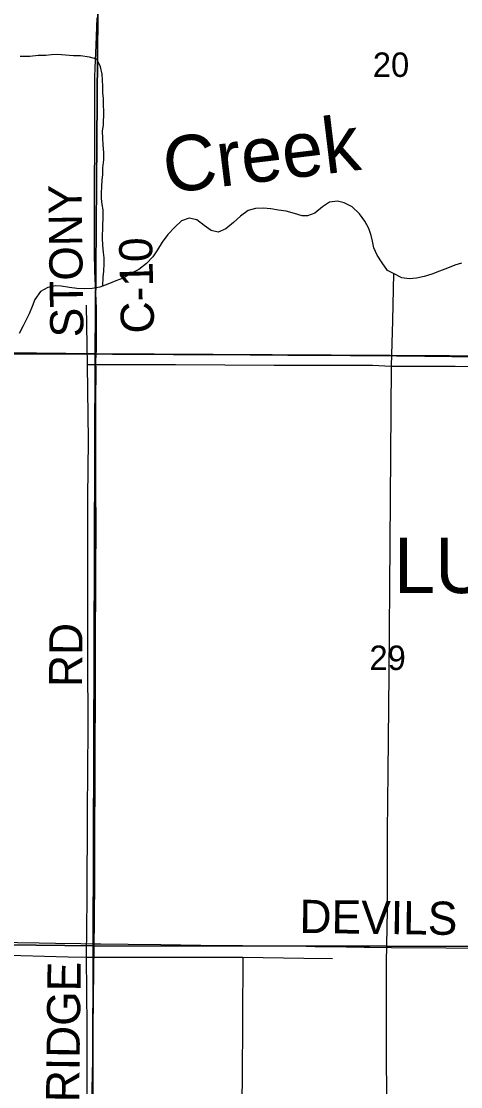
# Model space of a CAD drawing. Extents: x 1443599 to 1910620, y 1028088 to 1361369.
# Drawn here: x 1690325 to 1694297, y 1254320 to 1263955 of the extents above; entities that cross this region are included whole.
import ezdxf

# ---------------------------------------------------------------- set-up
doc = ezdxf.new("R2010")
doc.units = 0
for name, color, linetype in [('GM_X_Corporation_Text', 7, 'Continuous'), ('GM_X_County_Road', 7, 'Continuous'), ('GM_X_County_Road_Text', 7, 'Continuous'), ('GM_X_Major_River', 7, 'Continuous'), ('GM_X_Major_River_Text', 7, 'Continuous'), ('GM_X_Minor_River', 7, 'Continuous'), ('GM_X_Section', 7, 'Continuous'), ('GM_X_Section_Text', 7, 'Continuous'), ('GM_X_State_Route', 7, 'Continuous'), ('GM_X_Township_Road', 7, 'Continuous'), ('GM_X_Township_Road_Text', 7, 'Continuous')]:
    doc.layers.add(name, color=color, linetype=linetype)

msp = doc.modelspace()

# ---------------------------------------------------------------- linework, layer by layer
at = {"layer": 'GM_X_County_Road'}
msp.add_lwpolyline([(1691002.1, 1260946.7), (1691004.2, 1260975.4), (1691004.9, 1260984.3), (1691005, 1260994.7), (1691005.1, 1261143.1), (1691005.3, 1261264.6), (1691003.8, 1261356.6), (1690998.5, 1261497.8), (1690990.6, 1261697.8), (1690986.3, 1261865.2), (1690987.1, 1262331.2), (1690988.1, 1262518.3), (1690989.3, 1262797.4), (1690990.5, 1263240.6), (1690991.5, 1263454), (1690993.3, 1263532.7), (1691002.1, 1263739.3), (1691011.4, 1263985.4)], dxfattribs=at)
at = {"layer": 'GM_X_Major_River'}
for points in [[(1694243.3, 1261749.5), (1694178.7, 1261722.7), (1694106.1, 1261696), (1694035.4, 1261669.2), (1693966.9, 1261648.5), (1693898.5, 1261631.7), (1693832.2, 1261624.9), (1693764.3, 1261636.3), (1693690.9, 1261673.8), (1693635.3, 1261703), (1693588.5, 1261770.1), (1693541.7, 1261839.2), (1693512.9, 1261908), (1693500, 1261968.4), (1693486.9, 1262018.8), (1693466.1, 1262081.4), (1693431.2, 1262148.3), (1693382.4, 1262215.5), (1693315.4, 1262279), (1693244, 1262314.5), (1693182.1, 1262327.7), (1693109.8, 1262321), (1693046.9, 1262278.1), (1692977.7, 1262219.2), (1692913.1, 1262196.4), (1692863.1, 1262197.3), (1692795.3, 1262218.7), (1692719.5, 1262238.2), (1692651.6, 1262247.5), (1692579.7, 1262260.9), (1692511.6, 1262264.2), (1692443.5, 1262263.5), (1692375, 1262244.8), (1692305.9, 1262193.9), (1692242.7, 1262136.9), (1692175.5, 1262078), (1692104.8, 1262049.3), (1692041, 1262064.6), (1691977.7, 1262107.9), (1691912.5, 1262159.3), (1691842.7, 1262174.7), (1691772.1, 1262151.9), (1691712.9, 1262094.9), (1691649.6, 1262027.9), (1691598.1, 1261956.6), (1691556.8, 1261889.2), (1691513.5, 1261825.8), (1691456.5, 1261765.7), (1691389.2, 1261711.8), (1691320.4, 1261677), (1691247.4, 1261632.2), (1691180.8, 1261607.4), (1691108.1, 1261578.7), (1691035.5, 1261552), (1690967.1, 1261539.3), (1690896.9, 1261536.6), (1690826.9, 1261539.9), (1690760.9, 1261549.2), (1690687, 1261560.7), (1690634.9, 1261561.7), (1690564.5, 1261549), (1690497.7, 1261512.1), (1690448.3, 1261440.8), (1690423, 1261375.1), (1690395.7, 1261309.4), (1690341.6, 1261202.1), (1690306.2, 1261130.5)], [(1694304.9, 1261768.8), (1694243.3, 1261749.5)]]:
    msp.add_lwpolyline(points, dxfattribs=at)
at = {"layer": 'GM_X_Minor_River'}
for points in [[(1691062.7, 1261562), (1691065, 1261642.7), (1691070.6, 1261696.8), (1691074.4, 1261760.9), (1691073.9, 1261815.1), (1691067.4, 1261865.5), (1691061.2, 1261931.9), (1691059, 1261994.2), (1691062.1, 1262102.5), (1691066.4, 1262182.7), (1691064.3, 1262249), (1691057.7, 1262299.4), (1691051.2, 1262351.8), (1691050.6, 1262402), (1691052.3, 1262462.2), (1691055.9, 1262518.3), (1691061.4, 1262570.3), (1691063.1, 1262630.5), (1691071.2, 1262702.5), (1691071.1, 1262768.8), (1691065, 1262837.2), (1691062.7, 1262897.5), (1691060.5, 1262961.8), (1691068.1, 1263017.8), (1691071.5, 1263136.1), (1691069.4, 1263204.4), (1691066.9, 1263256.7), (1691062.3, 1263307), (1691062.1, 1263369.3), (1691059.7, 1263423.5), (1691055.1, 1263475.9), (1691041.1, 1263544.5), (1691008.9, 1263611.7), (1690943.3, 1263631.6), (1690859.4, 1263642.1), (1690797.3, 1263641.8), (1690725.4, 1263649.9), (1690651.3, 1263654.1), (1690599.1, 1263651.6), (1690546.9, 1263647), (1690476.8, 1263647), (1690402.3, 1263637.1), (1690316.1, 1263635.6)], [(1693690.9, 1261673.8), (1693681.4, 1261248.5), (1693669.7, 1260837.3), (1693656, 1259231.7), (1693646.4, 1258049.7), (1693637.2, 1257166.7), (1693633.8, 1256624.8), (1693631.7, 1255916.3), (1693622.2, 1255444.9), (1693624.9, 1254766.3), (1693625.2, 1254073.8), (1693624.1, 1253401.4), (1693627.1, 1252662.7), (1693599.9, 1251708), (1693585.6, 1250925.5), (1693579, 1250273.3)], [(1690911.5, 1261388.2), (1690917.1, 1261024.7), (1690922.1, 1260845.9), (1690928.8, 1260167.1), (1690923.9, 1259645.4), (1690924.2, 1259021.1), (1690925, 1258206), (1690926.7, 1257563.6), (1690921.1, 1256803), (1690918.8, 1256022.2), (1690911.7, 1255490.5), (1690917.9, 1254864.1), (1690917.2, 1254276), (1690920, 1253531.2), (1690927.3, 1252942.9), (1690909.2, 1252168.6), (1690900.7, 1251446.2), (1690891.9, 1250786), (1690886.9, 1250189.9)], [(1690926.2, 1260851.8), (1691719.9, 1260851.1), (1692611.7, 1260845.6), (1693499.6, 1260844.2), (1693669.7, 1260837.3), (1694247, 1260836.8)], [(1694247, 1260836.8), (1694905.4, 1260828.5), (1695447.4, 1260833.4), (1696189.1, 1260827.5)], [(1685494.2, 1255611.9), (1686166.7, 1255602.6), (1687032, 1255581.8), (1687869.3, 1255563.8), (1688354, 1255553.9), (1688943.2, 1255549), (1689668.1, 1255528.2), (1690320.9, 1255505.5), (1690749.5, 1255495.2), (1690911.7, 1255490.5), (1691374.7, 1255491.3), (1691877.8, 1255490.9), (1692328.8, 1255492), (1692879.8, 1255484.2), (1693138.1, 1255478.8)], [(1692328.8, 1255492), (1692323.2, 1254382.2), (1692311, 1253744.2), (1692299.4, 1253124.3), (1692294.4, 1252458), (1692284.1, 1251673.5), (1692265.7, 1250816.8), (1692256.3, 1250347.4)]]:
    msp.add_lwpolyline(points, dxfattribs=at)
at = {"layer": 'GM_X_Section'}
for points in [[(1685514.1, 1266390.8), (1691034.3, 1266328.1), (1690993.2, 1260949.6), (1685409, 1261011.2), (1685513.1, 1266304.8)], [(1696341.3, 1266293.5), (1696328, 1260918.8), (1690993.2, 1260949.6), (1691034.3, 1266328.1)], [(1685409, 1261011.2), (1690993.2, 1260949.6), (1690974.3, 1255593.1), (1685320.2, 1255659.5)], [(1696328, 1260918.8), (1696283.1, 1255588.5), (1690974.3, 1255593.1), (1690993.2, 1260949.6)], [(1685320.2, 1255659.5), (1690974.3, 1255593.1), (1690966.7, 1252219.4), (1690933.9, 1250280.8), (1690883.9, 1250279.4), (1685195.9, 1250354.2)], [(1690974.3, 1255593.1), (1696283.1, 1255588.5), (1696188, 1250250.7), (1696152, 1250251.1), (1690933.9, 1250280.8), (1690966.7, 1252219.4)]]:
    msp.add_lwpolyline(points, close=True, dxfattribs=at)
at = {"layer": 'GM_X_State_Route'}
msp.add_lwpolyline([(1690050.6, 1260946.6), (1690362.3, 1260947.5), (1690805.3, 1260946.6), (1691002.1, 1260946.7), (1691150, 1260945.8), (1691699.7, 1260942.9), (1692052.5, 1260941.9), (1692733.5, 1260936.5), (1693299.6, 1260932.6), (1693718, 1260929.3), (1693972.3, 1260926.6), (1694218.5, 1260925.2), (1694587.7, 1260923.4)], dxfattribs=at)
at = {"layer": 'GM_X_Township_Road'}
for points in [[(1690984.8, 1255613.5), (1690985.2, 1255646.5), (1690986.7, 1255768), (1690988.2, 1255912.5), (1690990.3, 1256109.5), (1690991.5, 1256391.9), (1690991.3, 1256736.7), (1690992.3, 1256959.9), (1690992.2, 1257134), (1690993.5, 1257347.4), (1690994.1, 1257527.9), (1690995.2, 1257688.8), (1690995.1, 1257899), (1690994.7, 1258214.2), (1690995.9, 1258486.7), (1690998.6, 1258742.8), (1691000.4, 1259002.2), (1691000.7, 1259363.4), (1691000.2, 1259757.4), (1690999.4, 1259990.6), (1690999.6, 1260325.5), (1691000.2, 1260552), (1691000.8, 1260775.4), (1691000.4, 1260901.4), (1691000.5, 1260909.9), (1691000.7, 1260917.9), (1691002.1, 1260946.7)], [(1688317.6, 1255657.4), (1688387.1, 1255656.3), (1688879.4, 1255649.1), (1689141.9, 1255643.5), (1689338.9, 1255640.7), (1689667.1, 1255634), (1690011.7, 1255628.4), (1690290.6, 1255623.6), (1690487.6, 1255620.5), (1690635.2, 1255617.5), (1690864.8, 1255614.9), (1690984.8, 1255613.5)], [(1690944.9, 1250269.5), (1690943.8, 1250310), (1690942.5, 1250359.4), (1690942.9, 1250556.4), (1690945, 1250851.8), (1690947.6, 1251163.7), (1690949.8, 1251409.9), (1690953.4, 1251771), (1690956.5, 1252148.4), (1690957.1, 1252312.6), (1690963.1, 1252706.5), (1690965.7, 1252870.6), (1690966.8, 1253001.8), (1690966.8, 1253313.6), (1690967.1, 1253510.5), (1690964.3, 1253789.5), (1690963.2, 1253953.7), (1690966.8, 1254298.4), (1690971.5, 1254561), (1690975.4, 1254823.5), (1690978.2, 1255135.4), (1690980.4, 1255348.7), (1690984.8, 1255613.5)], [(1690984.8, 1255613.5), (1691045.2, 1255612.7), (1691291.4, 1255609.9), (1691586.8, 1255606.1), (1691947.8, 1255600.9), (1692325.3, 1255596.8), (1692604.2, 1255593.5), (1692899.6, 1255590.2), (1692981.7, 1255589.4), (1693260.7, 1255585.9), (1693424.8, 1255583.2), (1693473.9, 1255582.4), (1693670.9, 1255580.3), (1694163.2, 1255574.9), (1694442.1, 1255571.8), (1694655.5, 1255569.5), (1694950.9, 1255565.8), (1695443.2, 1255559.9), (1695590.8, 1255558.1), (1695771.3, 1255555.4), (1696115.9, 1255551.5), (1696247.1, 1255550.7), (1696257.1, 1255550.6)]]:
    msp.add_lwpolyline(points, dxfattribs=at)

# ---------------------------------------------------------------- texts
at = {"layer": 'GM_X_Corporation_Text'}
msp.add_text('LUCKEY', height=500, rotation=0.00001, dxfattribs=at).set_placement((1693694.4, 1258784.2))
at = {"layer": 'GM_X_County_Road_Text'}
for s, rotation, p in [('STONY', 90.80946, (1690888, 1261099)), ('C-10', 91.32507, (1691527.2, 1261135.1))]:
    msp.add_text(s, height=300, rotation=rotation, dxfattribs=at).set_placement(p)
at = {"layer": 'GM_X_Major_River_Text'}
msp.add_text('Creek', height=500.31, rotation=6.91455, dxfattribs=at).set_placement((1691636.9, 1262398.9))
at = {"layer": 'GM_X_Section_Text'}
for s, p in [('20', (1693503, 1263452.4)), ('29', (1693472.2, 1258088.8))]:
    msp.add_text(s, height=221, rotation=0.00001, dxfattribs=at).set_placement(p)
at = {"layer": 'GM_X_Township_Road_Text'}
for s, rotation, p in [('RD', 89.51038, (1690874.8, 1257933.8)), ('DEVILS', 359.22806, (1692838.4, 1255711.7)), ('RIDGE', 89.32552, (1690848.3, 1254178.2))]:
    msp.add_text(s, height=300, rotation=rotation, dxfattribs=at).set_placement(p)

doc.saveas('drawing.dxf')
